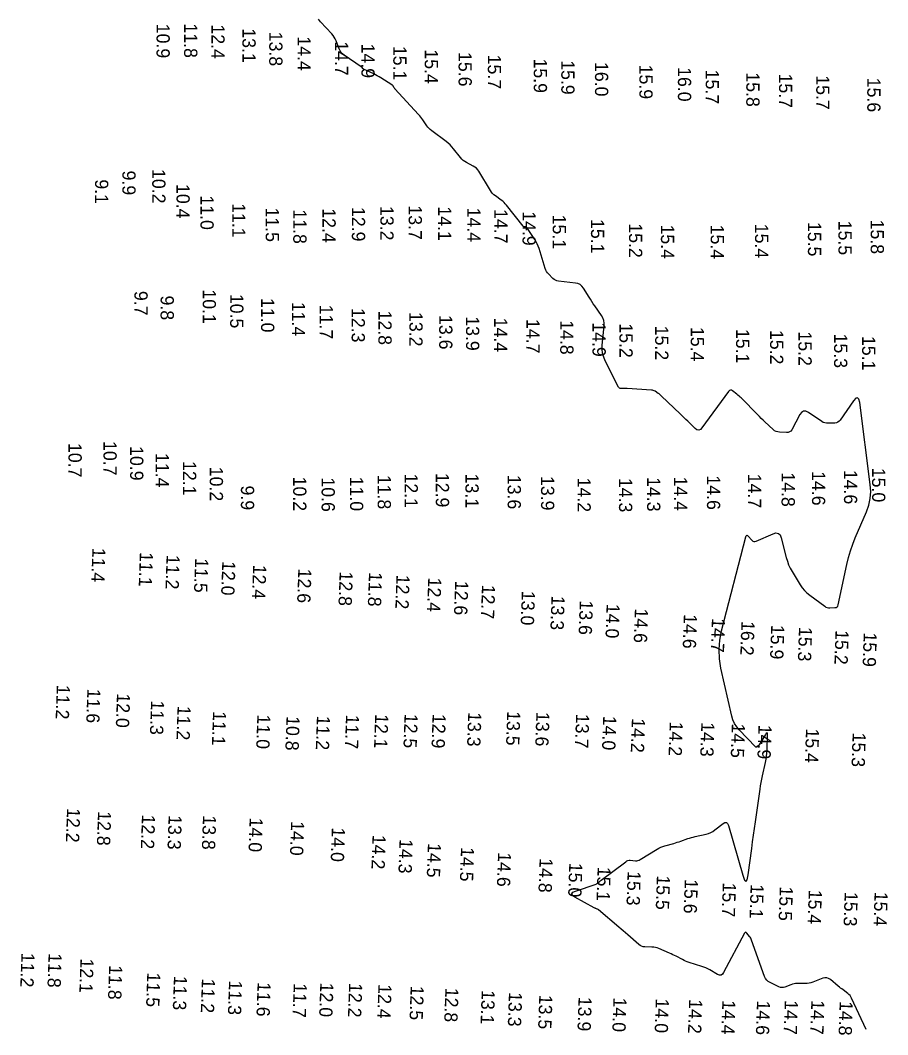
# Model space of a CAD drawing. Extents: x 988130 to 1132882, y 654656 to 841453.
# Drawn here: x 1052337.8 to 1052665.4, y 749751.4 to 750134.6 of the extents above; entities that cross this region are included whole.
import ezdxf

# ---------------------------------------------------------------- set-up
doc = ezdxf.new("R2010")
doc.units = 0
doc.layers.add('V-TOPO-MAJR', color=7, linetype='Continuous')
doc.layers.add('V-TOPO-SOUN', color=7, linetype='Continuous')

msp = doc.modelspace()

# ---------------------------------------------------------------- linework, layer by layer
at = {"layer": 'V-TOPO-MAJR'}
msp.add_lwpolyline([(1052657.33, 749753.38), (1052651.76, 749765.25), (1052651.49, 749765.74), (1052651.17, 749766.19), (1052650.79, 749766.6), (1052650.37, 749766.96), (1052648.55, 749768.32), (1052648.09, 749768.67), (1052647.64, 749769.02), (1052647.2, 749769.37), (1052646.76, 749769.73), (1052643.76, 749772.23), (1052643.1, 749772.66), (1052642.4, 749772.89), (1052641.67, 749772.9), (1052640.9, 749772.7), (1052637.09, 749771.24), (1052636.42, 749771.02), (1052635.73, 749770.86), (1052635.03, 749770.76), (1052634.32, 749770.73), (1052631.25, 749770.72), (1052630.64, 749770.69), (1052630.04, 749770.61), (1052629.45, 749770.47), (1052628.87, 749770.28), (1052626.58, 749769.39), (1052626.01, 749769.23), (1052625.44, 749769.2), (1052624.88, 749769.28), (1052624.32, 749769.49), (1052620.96, 749771.12), (1052620.28, 749771.53), (1052619.71, 749772.05), (1052619.25, 749772.68), (1052618.91, 749773.4), (1052614, 749787.11), (1052613.85, 749787.48), (1052613.67, 749787.84), (1052613.46, 749788.18), (1052613.23, 749788.51), (1052612.22, 749789.78), (1052611.98, 749790.01), (1052611.75, 749790.07), (1052611.54, 749789.97), (1052611.34, 749789.7), (1052603.43, 749774.83), (1052602.99, 749774.24), (1052602.47, 749773.93), (1052601.87, 749773.91), (1052601.18, 749774.18), (1052598.25, 749775.85), (1052597.51, 749776.25), (1052596.75, 749776.6), (1052595.98, 749776.92), (1052595.18, 749777.19), (1052590.36, 749778.7), (1052589.72, 749778.92), (1052589.09, 749779.16), (1052588.47, 749779.44), (1052587.86, 749779.74), (1052585.45, 749781), (1052584.85, 749781.31), (1052584.24, 749781.61), (1052583.62, 749781.9), (1052583, 749782.17), (1052578.91, 749783.94), (1052578.29, 749784.17), (1052577.66, 749784.34), (1052577.01, 749784.45), (1052576.35, 749784.5), (1052573.69, 749784.56), (1052573.04, 749784.63), (1052572.44, 749784.81), (1052571.88, 749785.09), (1052571.35, 749785.47), (1052567.24, 749789.08), (1052566.39, 749789.83), (1052565.54, 749790.57), (1052564.68, 749791.31), (1052563.82, 749792.05), (1052556.22, 749798.57), (1052556.1, 749798.66), (1052555.98, 749798.74), (1052555.85, 749798.81), (1052555.71, 749798.87), (1052555.14, 749799.06), (1052554.99, 749799.12), (1052554.86, 749799.18), (1052554.72, 749799.24), (1052554.59, 749799.31), (1052547.25, 749803.35), (1052546.32, 749804.02), (1052546.04, 749804.62), (1052546.42, 749805.17), (1052547.46, 749805.67), (1052555.26, 749808.31), (1052555.44, 749808.38), (1052555.62, 749808.47), (1052555.79, 749808.58), (1052555.95, 749808.7), (1052556.58, 749809.23), (1052556.73, 749809.36), (1052556.89, 749809.49), (1052557.05, 749809.61), (1052557.21, 749809.74), (1052566.44, 749816.75), (1052566.84, 749817.01), (1052567.27, 749817.17), (1052567.72, 749817.26), (1052568.19, 749817.26), (1052570.14, 749817.08), (1052570.62, 749817.08), (1052571.08, 749817.15), (1052571.52, 749817.29), (1052571.95, 749817.51), (1052578.32, 749821.46), (1052579.02, 749821.86), (1052579.74, 749822.21), (1052580.49, 749822.51), (1052581.25, 749822.75), (1052584.57, 749823.67), (1052585.24, 749823.87), (1052585.92, 749824.07), (1052586.59, 749824.29), (1052587.26, 749824.52), (1052589.92, 749825.45), (1052590.59, 749825.67), (1052591.26, 749825.87), (1052591.94, 749826.05), (1052592.63, 749826.21), (1052596.82, 749827.13), (1052597.72, 749827.38), (1052598.58, 749827.73), (1052599.4, 749828.18), (1052600.17, 749828.72), (1052603.21, 749831.12), (1052603.91, 749831.53), (1052604.48, 749831.55), (1052604.93, 749831.2), (1052605.26, 749830.46), (1052610.67, 749811.63), (1052611.32, 749809.82), (1052611.88, 749809.25), (1052612.35, 749809.9), (1052612.73, 749811.78), (1052614.07, 749821.78), (1052614.4, 749824.28), (1052614.74, 749826.77), (1052615.09, 749829.26), (1052615.44, 749831.75), (1052617.19, 749844.18), (1052617.39, 749845.43), (1052617.6, 749846.68), (1052617.84, 749847.93), (1052618.11, 749849.17), (1052619.27, 749854.27), (1052619.51, 749855.43), (1052619.68, 749856.6), (1052619.8, 749857.78), (1052619.86, 749858.97), (1052620, 749864.51), (1052619.96, 749865.12), (1052619.82, 749865.37), (1052619.56, 749865.24), (1052619.2, 749864.74), (1052616.85, 749860.91), (1052616.77, 749860.78), (1052616.67, 749860.66), (1052616.56, 749860.55), (1052616.45, 749860.45), (1052615.96, 749860.07), (1052615.84, 749860), (1052615.72, 749859.99), (1052615.61, 749860.02), (1052615.5, 749860.11), (1052609.34, 749866.53), (1052608.37, 749867.68), (1052607.58, 749868.93), (1052606.97, 749870.28), (1052606.54, 749871.73), (1052602.44, 749889.89), (1052601.86, 749893.41), (1052601.7, 749896.93), (1052601.96, 749900.43), (1052602.65, 749903.94), (1052611.82, 749939.49), (1052611.97, 749939.88), (1052612.18, 749940.04), (1052612.43, 749939.99), (1052612.74, 749939.7), (1052614.07, 749938.14), (1052614.42, 749937.82), (1052614.81, 749937.65), (1052615.23, 749937.63), (1052615.68, 749937.77), (1052622.09, 749940.6), (1052623.21, 749940.91), (1052624.1, 749940.76), (1052624.76, 749940.15), (1052625.2, 749939.08), (1052627.1, 749931.6), (1052627.5, 749930.22), (1052628, 749928.9), (1052628.6, 749927.61), (1052629.3, 749926.36), (1052632.38, 749921.31), (1052633.13, 749920.2), (1052633.98, 749919.18), (1052634.92, 749918.25), (1052635.96, 749917.41), (1052641.67, 749913.2), (1052642.09, 749912.94), (1052642.53, 749912.76), (1052643, 749912.66), (1052643.49, 749912.64), (1052645.5, 749912.73), (1052645.95, 749912.81), (1052646.31, 749913), (1052646.56, 749913.32), (1052646.72, 749913.75), (1052649.96, 749928.98), (1052650.58, 749931.58), (1052651.32, 749934.13), (1052652.19, 749936.64), (1052653.18, 749939.12), (1052657.4, 749948.94), (1052658.28, 749951.42), (1052658.81, 749953.95), (1052658.99, 749956.52), (1052658.83, 749959.15), (1052654.82, 749990.21), (1052654.51, 749991.49), (1052654.02, 749992.01), (1052653.34, 749991.77), (1052652.48, 749990.77), (1052647.5, 749983.55), (1052647.1, 749983.08), (1052646.62, 749982.74), (1052646.08, 749982.52), (1052645.47, 749982.43), (1052642.88, 749982.33), (1052642.25, 749982.35), (1052641.64, 749982.47), (1052641.06, 749982.68), (1052640.51, 749983), (1052635.45, 749986.39), (1052634.48, 749986.86), (1052633.62, 749986.88), (1052632.87, 749986.46), (1052632.23, 749985.6), (1052629.15, 749979.92), (1052628.79, 749979.41), (1052628.34, 749979.06), (1052627.8, 749978.86), (1052627.18, 749978.82), (1052624.5, 749978.96), (1052623.85, 749979.05), (1052623.25, 749979.24), (1052622.69, 749979.54), (1052622.18, 749979.95), (1052619.02, 749982.9), (1052618.34, 749983.55), (1052617.66, 749984.2), (1052616.99, 749984.86), (1052616.32, 749985.53), (1052610.01, 749991.89), (1052609.63, 749992.26), (1052609.25, 749992.62), (1052608.85, 749992.96), (1052608.44, 749993.29), (1052606.77, 749994.6), (1052606.37, 749994.83), (1052605.99, 749994.87), (1052605.64, 749994.73), (1052605.32, 749994.4), (1052595.23, 749980.59), (1052594.64, 749979.99), (1052594.02, 749979.75), (1052593.36, 749979.88), (1052592.68, 749980.37), (1052589.88, 749983.09), (1052589.18, 749983.77), (1052588.48, 749984.45), (1052587.78, 749985.13), (1052587.08, 749985.81), (1052579.87, 749992.76), (1052579.6, 749993), (1052579.32, 749993.23), (1052579.04, 749993.44), (1052578.73, 749993.64), (1052577.51, 749994.41), (1052577.19, 749994.58), (1052576.87, 749994.71), (1052576.53, 749994.8), (1052576.17, 749994.84), (1052566.99, 749995.48), (1052566.7, 749995.49), (1052566.4, 749995.5), (1052566.11, 749995.51), (1052565.81, 749995.5), (1052564.63, 749995.47), (1052564.36, 749995.5), (1052564.12, 749995.59), (1052563.93, 749995.75), (1052563.77, 749995.98), (1052558.73, 750005.87), (1052558.12, 750007.3), (1052557.73, 750008.77), (1052557.55, 750010.28), (1052557.59, 750011.83), (1052558.3, 750019.14), (1052558.31, 750020.18), (1052558.14, 750021.18), (1052557.8, 750022.13), (1052557.28, 750023.03), (1052554.75, 750026.68), (1052554.19, 750027.5), (1052553.64, 750028.33), (1052553.1, 750029.16), (1052552.58, 750030.01), (1052550.5, 750033.39), (1052549.92, 750034.14), (1052549.23, 750034.71), (1052548.42, 750035.1), (1052547.49, 750035.31), (1052541.03, 750036.05), (1052540.44, 750036.16), (1052539.91, 750036.37), (1052539.41, 750036.66), (1052538.96, 750037.05), (1052537.25, 750038.76), (1052536.85, 750039.21), (1052536.52, 750039.7), (1052536.24, 750040.22), (1052536.03, 750040.78), (1052533.73, 750048.3), (1052533.42, 750049.19), (1052533.05, 750050.06), (1052532.61, 750050.9), (1052532.11, 750051.71), (1052529.08, 750056.25), (1052529, 750056.34), (1052528.91, 750056.41), (1052528.8, 750056.46), (1052528.67, 750056.48), (1052528.15, 750056.51), (1052528.03, 750056.53), (1052527.92, 750056.57), (1052527.82, 750056.64), (1052527.73, 750056.73), (1052521.41, 750064.7), (1052520.96, 750065.23), (1052520.48, 750065.72), (1052519.97, 750066.18), (1052519.43, 750066.61), (1052517.2, 750068.25), (1052516.67, 750068.68), (1052516.18, 750069.16), (1052515.75, 750069.68), (1052515.37, 750070.25), (1052510.95, 750077.53), (1052510.53, 750078.13), (1052510.05, 750078.65), (1052509.5, 750079.1), (1052508.88, 750079.47), (1052506.26, 750080.83), (1052505.63, 750081.2), (1052505.05, 750081.63), (1052504.53, 750082.12), (1052504.05, 750082.67), (1052501.4, 750086.06), (1052500.78, 750086.79), (1052500.13, 750087.48), (1052499.42, 750088.12), (1052498.67, 750088.72), (1052493.15, 750092.86), (1052492.64, 750093.27), (1052492.17, 750093.73), (1052491.74, 750094.22), (1052491.34, 750094.75), (1052489.85, 750096.94), (1052489.47, 750097.48), (1052489.07, 750098.01), (1052488.65, 750098.52), (1052488.21, 750099.01), (1052479.29, 750108.67), (1052479.18, 750108.79), (1052479.08, 750108.92), (1052478.98, 750109.05), (1052478.9, 750109.19), (1052478.56, 750109.75), (1052478.47, 750109.88), (1052478.37, 750110), (1052478.25, 750110.11), (1052478.12, 750110.2), (1052473.89, 750112.85), (1052473.26, 750113.24), (1052472.61, 750113.6), (1052471.95, 750113.95), (1052471.29, 750114.29), (1052467.45, 750116.14), (1052467.36, 750116.19), (1052467.27, 750116.25), (1052467.19, 750116.32), (1052467.12, 750116.4), (1052466.85, 750116.74), (1052466.78, 750116.82), (1052466.71, 750116.89), (1052466.62, 750116.96), (1052466.54, 750117.03), (1052460.12, 750121.35), (1052459.5, 750121.84), (1052458.97, 750122.41), (1052458.54, 750123.05), (1052458.21, 750123.76), (1052457.07, 750126.78), (1052456.75, 750127.52), (1052456.36, 750128.21), (1052455.91, 750128.86), (1052455.39, 750129.47), (1052451.14, 750133.97), (1052450.34, 750134.96)], dxfattribs=at)

# ---------------------------------------------------------------- texts
at = {"layer": 'V-TOPO-SOUN'}
for s, rotation, p in [('11.8 ', 270, (1052399.63, 750133.36)), ('10.9 ', 270, (1052389.21, 750133.24)), ('12.4 ', 270, (1052409.95, 750132.98)), ('13.1 ', 270, (1052421.67, 750131.52)), ('13.8 ', 270, (1052431.79, 750130.23)), ('14.4 ', 270, (1052442.49, 750128.48)), ('14.7 ', 270, (1052456.63, 750126.65)), ('14.9 ', 270, (1052466.61, 750125.74)), ('15.1 ', 270, (1052478.65, 750124.88)), ('15.4 ', 270, (1052490.54, 750123.57)), ('15.6 ', 270, (1052503.31, 750122.56)), ('15.7 ', 270, (1052514.37, 750121.57)), ('15.9 ', 270, (1052531.72, 750120.11)), ('15.9 ', 270, (1052542.11, 750119.47)), ('16.0 ', 270, (1052554.84, 750118.8)), ('15.9 ', 270, (1052571.61, 750117.79)), ('16.0 ', 270, (1052586.17, 750116.86)), ('15.7 ', 270, (1052596.66, 750115.9)), ('15.8 ', 270, (1052612, 750114.88)), ('15.7 ', 270, (1052624.36, 750114.43)), ('15.7 ', 270, (1052638.42, 750113.78)), ('15.6 ', 270, (1052657.69, 750112.85)), ('9.9', 270, (1052376.31, 750077.78)), ('10.2 ', 270, (1052387.6, 750078.37)), ('9.1', 270, (1052366, 750074.47)), ('10.4 ', 270, (1052396.75, 750072.7)), ('11.0 ', 270, (1052405.81, 750068.4)), ('11.1 ', 270, (1052417.8, 750065.47)), ('13.2 ', 270, (1052473.77, 750064.4)), ('13.7 ', 270, (1052484.46, 750064.65)), ('11.5 ', 270, (1052430.46, 750063.84)), ('11.8 ', 270, (1052440.88, 750063.11)), ('12.4 ', 270, (1052451.9, 750063.54)), ('12.9 ', 270, (1052463.01, 750064.03)), ('14.1 ', 270, (1052495.57, 750064.26)), ('14.4 ', 270, (1052506.6, 750063.8)), ('14.7 ', 270, (1052516.82, 750063.24)), ('14.9 ', 270, (1052527.47, 750062.43)), ('15.1 ', 270, (1052538.87, 750061.15)), ('15.1 ', 270, (1052553.33, 750059.49)), ('15.2 ', 270, (1052567.7, 750057.87)), ('15.4 ', 270, (1052579.75, 750057.41)), ('15.4 ', 270, (1052598.55, 750057.34)), ('15.4 ', 270, (1052615.3, 750057.69)), ('15.5 ', 270, (1052635.28, 750058.39)), ('15.5 ', 270, (1052646.81, 750058.85)), ('15.8 ', 270, (1052658.98, 750059.27)), ('9.7', 270, (1052380.87, 750032.33)), ('9.8', 270, (1052390.76, 750030.58)), ('10.1 ', 270, (1052406.67, 750032.91)), ('10.5 ', 270, (1052417.04, 750031.22)), ('11.0 ', 270, (1052428.71, 750029.66)), ('11.4 ', 270, (1052440.33, 750028.21)), ('11.7 ', 270, (1052450.84, 750027.12)), ('12.3 ', 270, (1052462.92, 750025.88)), ('12.8 ', 270, (1052473.03, 750024.91)), ('13.2 ', 270, (1052484.73, 750024.36)), ('13.6 ', 270, (1052495.99, 750023.23)), ('13.9 ', 270, (1052506.13, 750022.75)), ('14.4 ', 270, (1052516.74, 750022.2)), ('14.7 ', 270, (1052528.95, 750021.71)), ('14.8 ', 270, (1052541.72, 750021.27)), ('14.9 ', 270, (1052553.9, 750020.48)), ('15.2 ', 270, (1052564.08, 750020.1)), ('15.2 ', 270, (1052577.57, 750019.17)), ('15.4 ', 270, (1052591.02, 750018.73)), ('15.1 ', 270, (1052608.14, 750017.99)), ('15.2 ', 270, (1052620.98, 750017.59)), ('15.2 ', 270, (1052631.7, 750017.02)), ('15.3 ', 270, (1052645.16, 750016.21)), ('15.1 ', 270, (1052655.76, 750015.32)), ('10.7 ', 270, (1052355.96, 749974.9)), ('10.7 ', 270, (1052369.17, 749975.62)), ('10.9 ', 270, (1052379.24, 749973.71)), ('11.4 ', 270, (1052388.91, 749971.1)), ('12.1 ', 270, (1052399.21, 749968.06)), ('10.2 ', 270, (1052409.33, 749965.91)), ('14.6 ', 270, (1052648.9, 749964.75)), ('15.0 ', 270, (1052659.51, 749965.52)), ('10.2 ', 270, (1052440.83, 749962.18)), ('10.6 ', 270, (1052451.57, 749961.9)), ('11.0 ', 270, (1052462.32, 749962.18)), ('11.8 ', 270, (1052472.76, 749962.87)), ('12.1 ', 270, (1052482.92, 749963.36)), ('12.9 ', 270, (1052494.72, 749963.59)), ('13.1 ', 270, (1052505.91, 749963.33)), ('13.6 ', 270, (1052521.85, 749962.87)), ('13.9 ', 270, (1052534.45, 749962.42)), ('14.2 ', 270, (1052548.24, 749961.8)), ('14.3 ', 270, (1052563.91, 749961.72)), ('14.3 ', 270, (1052574.53, 749961.99)), ('14.4 ', 270, (1052584.68, 749962.21)), ('14.6 ', 270, (1052597.14, 749962.64)), ('14.7 ', 270, (1052612.65, 749963.27)), ('14.8 ', 270, (1052625.33, 749963.81)), ('14.6 ', 270, (1052636.82, 749964.26)), ('9.9', 270, (1052421.09, 749958.82)), ('11.4 ', 268, (1052365.01, 749935.37)), ('11.1 ', 268, (1052382.94, 749933.72)), ('11.2 ', 268, (1052393.04, 749932.69)), ('11.5 ', 268, (1052403.82, 749931.42)), ('12.0 ', 268, (1052414.07, 749930.37)), ('12.4 ', 268, (1052425.73, 749929)), ('12.6 ', 268, (1052442.78, 749927.51)), ('12.8 ', 268, (1052458.4, 749926.43)), ('11.8 ', 268, (1052469.49, 749926.2)), ('12.2 ', 268, (1052479.87, 749925.2)), ('12.4 ', 268, (1052491.86, 749924.12)), ('12.6 ', 268, (1052502.04, 749922.91)), ('12.7 ', 268, (1052512.17, 749921.45)), ('13.0 ', 268, (1052527.22, 749919.1)), ('13.3 ', 268, (1052538.44, 749917.3)), ('13.6 ', 268, (1052549.11, 749915.49)), ('14.0 ', 268, (1052559.25, 749914.19)), ('14.6 ', 268, (1052569.93, 749912.44)), ('14.6 ', 268, (1052588.43, 749910.29)), ('14.7 ', 268, (1052599.03, 749908.82)), ('16.2 ', 268, (1052610.18, 749907.71)), ('15.9 ', 268, (1052621.42, 749906.26)), ('15.3 ', 268, (1052631.92, 749905.48)), ('15.2 ', 268, (1052645.72, 749904.27)), ('15.9 ', 268, (1052656.37, 749903.41)), ('11.2 ', 268, (1052351.56, 749883.58)), ('11.6 ', 268, (1052363.11, 749882.17)), ('12.0 ', 268, (1052374.29, 749880.41)), ('11.3 ', 268, (1052387.17, 749877.73)), ('11.2 ', 268, (1052397.19, 749875.71)), ('11.1 ', 268, (1052410.58, 749873.64)), ('13.3 ', 268, (1052506.98, 749873.31)), ('13.5 ', 268, (1052521.7, 749873.68)), ('13.6 ', 268, (1052532.72, 749873.38)), ('11.0 ', 268, (1052427.31, 749872.39)), ('10.8 ', 268, (1052438.35, 749871.79)), ('11.2 ', 268, (1052449.82, 749871.97)), ('11.7 ', 268, (1052460.81, 749872.35)), ('12.1 ', 268, (1052471.82, 749872.58)), ('12.5 ', 268, (1052482.93, 749872.7)), ('12.9 ', 268, (1052493.52, 749872.63)), ('13.7 ', 268, (1052547.72, 749872.66)), ('14.0 ', 268, (1052557.96, 749871.92)), ('14.2 ', 268, (1052568.8, 749870.99)), ('14.2 ', 268, (1052583.09, 749869.71)), ('14.3 ', 268, (1052595.03, 749869.49)), ('14.5 ', 268, (1052606.56, 749869.02)), ('14.9 ', 268, (1052616.62, 749868.53)), ('15.4 ', 268, (1052634.57, 749867.12)), ('15.3 ', 268, (1052652.19, 749865.57)), ('12.2 ', 268, (1052355.43, 749837.07)), ('12.8 ', 268, (1052367.13, 749835.89)), ('12.2 ', 268, (1052383.73, 749834.59)), ('13.3 ', 268, (1052393.81, 749834.39)), ('13.8 ', 268, (1052406.79, 749834.34)), ('14.0 ', 268, (1052424.41, 749833.45)), ('14.0 ', 268, (1052440.06, 749832.11)), ('14.0 ', 268, (1052455.46, 749829.75)), ('14.2 ', 268, (1052470.84, 749826.95)), ('14.3 ', 268, (1052481.04, 749825.36)), ('14.5 ', 268, (1052491.75, 749823.84)), ('14.5 ', 268, (1052504.25, 749822.34)), ('14.6 ', 268, (1052518.24, 749820.36)), ('14.8 ', 268, (1052533.94, 749818.13)), ('15.0 ', 268, (1052545.14, 749816.4)), ('15.1 ', 268, (1052555.86, 749814.92)), ('15.3 ', 268, (1052567.19, 749813.26)), ('15.5 ', 268, (1052578.24, 749811.64)), ('15.6 ', 268, (1052588.77, 749810.21)), ('15.7 ', 268, (1052603.14, 749808.91)), ('15.1 ', 268, (1052613.66, 749808.33)), ('15.5 ', 268, (1052624.66, 749807.46)), ('15.4 ', 268, (1052635.61, 749806.22)), ('15.3 ', 268, (1052649.18, 749805.41)), ('15.4 ', 268, (1052660.48, 749805.47)), ('11.2 ', 268, (1052338.2, 749782.38)), ('11.8 ', 268, (1052348.47, 749782.25)), ('12.1 ', 268, (1052360.51, 749780.23)), ('11.8 ', 268, (1052371.35, 749777.71)), ('11.5 ', 268, (1052385.73, 749774.92)), ('11.3 ', 268, (1052395.82, 749773.72)), ('11.2 ', 268, (1052406.38, 749772.65)), ('11.3 ', 268, (1052416.62, 749771.91)), ('11.6 ', 268, (1052427.42, 749771.32)), ('11.7 ', 268, (1052441.06, 749770.9)), ('12.0 ', 268, (1052451.09, 749771.13)), ('12.2 ', 268, (1052461.97, 749771)), ('12.4 ', 268, (1052473.05, 749770.53)), ('12.5 ', 268, (1052485.23, 749769.97)), ('12.8 ', 268, (1052498.34, 749769.21)), ('13.1 ', 268, (1052512.07, 749768.34)), ('13.3 ', 268, (1052522.36, 749767.55)), ('13.5 ', 268, (1052533.81, 749766.54)), ('13.9 ', 268, (1052548.66, 749765.77)), ('14.0 ', 268, (1052561.82, 749765.48)), ('14.0 ', 268, (1052577.81, 749765.1)), ('14.2 ', 268, (1052590.41, 749764.84)), ('14.4 ', 268, (1052602.97, 749764.52)), ('14.6 ', 268, (1052616.06, 749764.34)), ('14.7 ', 268, (1052626.55, 749764.5)), ('14.7 ', 268, (1052636.58, 749764.52)), ('14.8 ', 268, (1052647.29, 749764.17))]:
    msp.add_text(s, height=5, rotation=rotation, dxfattribs=at).set_placement(p)

doc.saveas('drawing.dxf')
